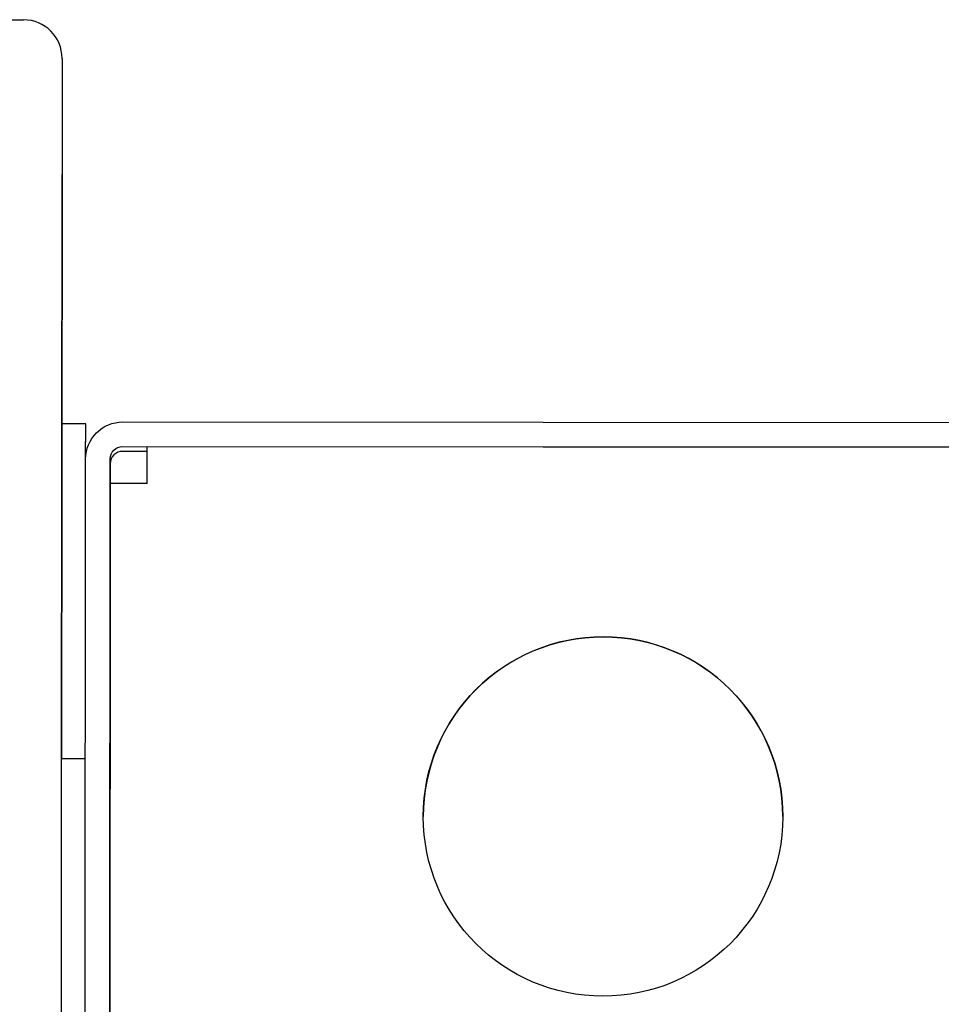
# Model space of a CAD drawing. Extents: x 1 to 669, y 0 to 417.
# Tile 295 of 297: x 604.06 to 606.3, y 257.91 to 260.31. Entities that reach past the tile are written whole.
import ezdxf

# ---------------------------------------------------------------- set-up
doc = ezdxf.new("R2010")
doc.units = 0
doc.header["$LTSCALE"] = 12
doc.header["$MEASUREMENT"] = 0
doc.layers.add('X', color=1, linetype='CONTINUOUS')

msp = doc.modelspace()

# ---------------------------------------------------------------- linework, layer by layer
at = {"layer": 'X'}
for p, q in [((603.59004, 260.3094), (604.06629, 260.30909)), ((604.15998, 260.21387), (604.15998, 260.21534)), ((604.15998, 260.21381), (604.15998, 260.21528)), ((604.1598, 259.93426), (604.15887, 258.51025)), ((604.15887, 258.51025), (604.1598, 259.93232)), ((604.21735, 259.24076), (604.2174, 259.32508)), ((604.2174, 259.32346), (604.2174, 259.32508)), ((604.3072, 259.32976), (611.1276, 259.32531)), ((604.21735, 259.24088), (604.2174, 259.32346)), ((604.21735, 259.2411), (604.2174, 259.3198)), ((604.30716, 259.26996), (611.12756, 259.26551)), ((604.36715, 259.25824), (604.30716, 259.25828)), ((611.06756, 259.26528), (604.36716, 259.26965)), ((604.21159, 250.41962), (604.21734, 259.24002)), ((604.27139, 250.41958), (604.27714, 259.23998)), ((604.27714, 259.2283), (604.27697, 258.96138)), ((604.2773, 259.1799), (604.27163, 250.47951)), ((604.27686, 258.80238), (604.27638, 258.06773)), ((604.15674, 255.25526), (604.15887, 258.51025)), ((604.15887, 258.51025), (604.21687, 258.51022)), ((604.27631, 257.94672), (604.27474, 255.54773))]:
    msp.add_line(p, q, dxfattribs=at)
msp.add_arc((604.06623, 260.21534), 0.09375, 359.96264, 89.96264, dxfattribs=at)
for centre, major_axis, ratio, start_param, end_param in [((604.1598, 259.93403), (0.00018, 0.28125), 0.0000005, 0, 1.5699619), ((604.0229, 259.32521), (0.1945, -0.00013), 0.0008344, 0.0000005, 0.7928855), ((604.30714, 259.22828), (-0.03, 0), 0.9999997, -1.5714485, -0.0006521), ((604.3671, 259.17985), (-0.0898, 0.00006), 0.0008344, -1.5707958, 0.0000005), ((605.47677, 258.369), (0.4375, 0), 0.9999997, -4.7130411, 1.5701442), ((605.47677, 258.36897), (-0.4375, 0), 0.9999997, -1.5714485, -0.0000284), ((605.47677, 258.36897), (0.4375, 0), 0.9999997, 0.0000284, 1.5701442)]:
    msp.add_ellipse(centre, major_axis=major_axis, ratio=ratio, start_param=start_param, end_param=end_param, dxfattribs=at)
at = {"layer": 'X', "extrusion": (2.4301e-16, -7.55368e-21, -1)}
msp.add_ellipse((604.30714, 259.23996), major_axis=(-0.0898, 0), ratio=0.9999997, start_param=0.0006521, end_param=1.5714485, dxfattribs=at)
at = {"layer": 'X', "extrusion": (2.4301e-16, -4.55349e-20, -1)}
msp.add_ellipse((604.30714, 259.23996), major_axis=(-0.03, 0), ratio=0.9999997, start_param=0.0006521, end_param=1.5714485, dxfattribs=at)
at = {"layer": 'X', "extrusion": (2.31427e-16, 1.07353e-26, -1)}
msp.add_ellipse((604.3671, 259.17985), major_axis=(0.00006, 0.0898), ratio=0.0000005, start_param=-1.5699619, end_param=0, dxfattribs=at)
at = {"layer": 'X', "extrusion": (2.6141e-16, -2.6796e-28, -1)}
msp.add_ellipse((604.27692, 258.88397), major_axis=(0.00005, 0.0795), ratio=0.0000005, start_param=-1.5699619, end_param=0, dxfattribs=at)
at = {"layer": 'X', "extrusion": (1.03318e-22, 1.58473e-19, -1)}
msp.add_ellipse((604.27692, 258.88397), major_axis=(-0.00005, -0.0795), ratio=0.0000005, start_param=0, end_param=1.5716308, dxfattribs=at)
at = {"layer": 'X', "extrusion": (1.03669e-22, 1.58473e-19, -1)}
msp.add_ellipse((604.27692, 258.88188), major_axis=(-0.00005, -0.0795), ratio=0.0000005, start_param=0.0000001, end_param=0.2295889, dxfattribs=at)
at = {"layer": 'X', "extrusion": (0, 0, -1)}
msp.add_ellipse((604.27553, 256.76606), major_axis=(0.00098, 1.5), ratio=0.0000005, start_param=-0.4091189, end_param=0, dxfattribs=at)
at = {"layer": 'X'}
for points in [[(604.27638, 258.06771), (604.27644, 258.06783), (604.27651, 258.06794), (604.27658, 258.06806)], [(604.27658, 258.0653), (604.27651, 258.0654), (604.27644, 258.0655), (604.27638, 258.06558)], [(604.27656, 258.04552), (604.2765, 258.04606), (604.27643, 258.04658), (604.27636, 258.0471)], [(604.2765, 257.94916), (604.27643, 257.94904), (604.27637, 257.94893), (604.2763, 257.94881)], [(604.2765, 257.94705), (604.27643, 257.94694), (604.27637, 257.94682), (604.2763, 257.94671)]]:
    msp.add_open_spline(points, degree=3, dxfattribs=at)

doc.saveas('drawing.dxf')
